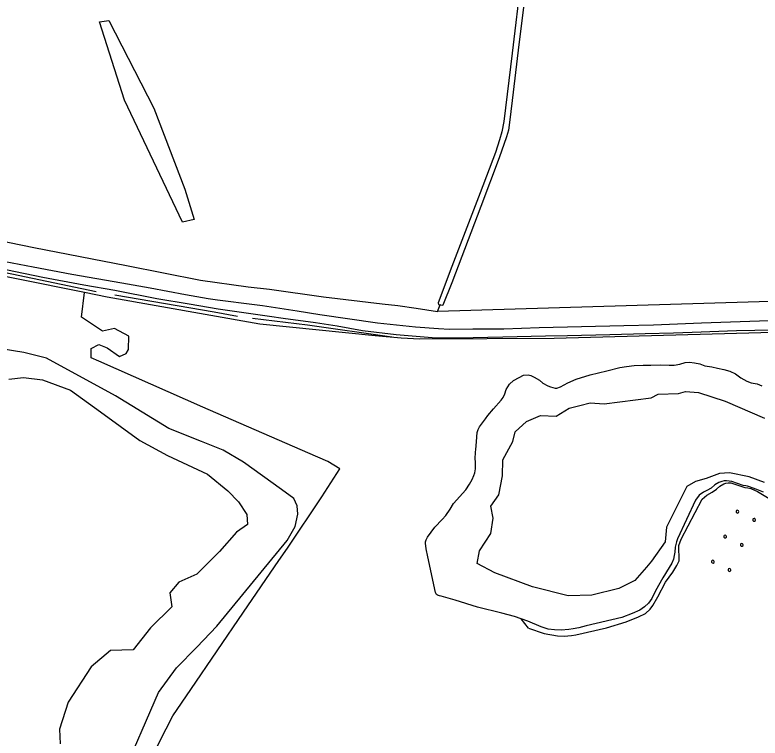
# Model space of a CAD drawing. Extents: x 130998 to 133001, y 398999 to 403002.
# Drawn here: x 131366 to 131683, y 402318.8 to 402626.3 of the extents above; entities that cross this region are included whole.
import ezdxf

# ---------------------------------------------------------------- set-up
doc = ezdxf.new("R2010")
doc.units = 0
for name, color, linetype in [('gg-bbg-hoogspanningsmast', 7, 'Continuous'), ('gg-knt-bronhoudergrens', 7, 'Continuous'), ('gg-knt-onverhard', 7, 'Continuous'), ('gg-kntw-bovenkant insteek waterloop', 7, 'Continuous'), ('gg-kntw-midden sloot', 7, 'Continuous'), ('gg-kntw-waterlijn', 7, 'Continuous'), ('gx-grn-maaiveld', 7, 'Continuous')]:
    doc.layers.add(name, color=color, linetype=linetype)

msp = doc.modelspace()

# ---------------------------------------------------------------- linework, layer by layer
at = {"layer": 'gg-bbg-hoogspanningsmast'}
for centre, start, end in [((131673.29, 402415.06), 153.6065, 333.5634), ((131673.29, 402415.06), 333.5207, 153.6491), ((131680.41, 402411.58), 153.6492, 333.5207), ((131680.41, 402411.58), 333.5633, 153.6066), ((131668.08, 402404.47), 153.6492, 333.5207), ((131668.08, 402404.47), 333.5207, 153.6491), ((131675.16, 402400.94), 153.6065, 333.5634), ((131675.16, 402400.94), 333.5207, 153.6491), ((131662.85, 402393.81), 153.6492, 333.5207), ((131662.85, 402393.81), 333.5207, 153.6491), ((131669.92, 402390.27), 153.6492, 333.5207), ((131669.92, 402390.27), 333.5207, 153.6491)]:
    msp.add_arc(centre, 0.598, start, end, dxfattribs=at)
at = {"layer": 'gg-knt-bronhoudergrens'}
msp.add_line((131584.4, 402365.55), (131581.35, 402369.51), dxfattribs=at)
for points in [[(131398.42, 402480.54), (131398.42, 402484.48), (131401.78, 402486.16), (131405.24, 402484.69), (131410.44, 402481.02), (131413.3, 402482.3), (131414.35, 402484.03), (131414.47, 402489.65), (131408.34, 402493.04), (131403.3, 402491.77), (131394.29, 402497.85), (131395.67, 402508.22)], [(131421.83, 402306.04), (131430.38, 402322.78), (131433.22, 402328.34), (131440.86, 402339.45), (131463.18, 402372.32), (131478.26, 402394.27), (131481.91, 402399.58), (131496.59, 402421.39), (131504.24, 402433.26), (131499.11, 402436.4), (131490.59, 402440.12), (131445.93, 402459.59), (131401.68, 402479.11), (131398.42, 402480.54)]]:
    msp.add_lwpolyline(points, dxfattribs=at)
at = {"layer": 'gg-knt-onverhard'}
for points in [[(131480.17, 402497.25), (131474.32, 402498.06), (131452.43, 402501.17), (131440.15, 402503.27), (131426.45, 402505.53), (131408.46, 402509.16), (131395.35, 402511.43), (131377.86, 402514.68), (131354.51, 402519.44), (131332.57, 402523.72), (131326.81, 402525.03)], [(131751.99, 402494.24), (131739.9, 402493.61), (131727.47, 402493.49), (131717.94, 402493.31), (131702.82, 402492.89), (131688.46, 402492.31), (131672.96, 402491.96), (131654.11, 402491.3), (131646.15, 402491.05), (131634.02, 402490.73), (131619.12, 402490.23), (131601.05, 402489.9), (131591.76, 402489.65), (131573.53, 402489.23), (131554.54, 402488.9), (131543.44, 402489.04), (131528.18, 402490.29), (131513.84, 402491.99), (131503.11, 402493.9), (131493.93, 402495.33), (131480.17, 402497.25)]]:
    msp.add_lwpolyline(points, dxfattribs=at)
at = {"layer": 'gg-kntw-bovenkant insteek waterloop'}
msp.add_lwpolyline([(131411.29, 402301.88), (131427.06, 402338.13), (131430.94, 402343.39), (131434.81, 402348.65), (131443.39, 402357.51), (131451.97, 402366.36), (131481.86, 402402.89), (131485.27, 402408.84), (131486.29, 402413.96), (131486.01, 402417.56), (131484.71, 402420.65), (131479.37, 402424.48), (131463.19, 402436.09), (131454.55, 402441.19), (131445.33, 402444.96), (131431.49, 402450.5), (131408.8, 402464.33), (131379.46, 402480.39), (131369.75, 402482.82), (131360.2, 402484.28)], dxfattribs=at)
at = {"layer": 'gg-kntw-midden sloot'}
for p, q in [((131320, 402525.53), (131400.52, 402508.68)), ((131408.5, 402507.27), (131450.78, 402500)), ((131450.78, 402500), (131460.74, 402498.26))]:
    msp.add_line(p, q, dxfattribs=at)
msp.add_lwpolyline([(131526.32, 402489.29), (131490.41, 402494.36), (131467.1, 402497.29)], dxfattribs=at)
at = {"layer": 'gg-kntw-waterlijn'}
for points in [[(131363.38, 402471.47), (131369.63, 402472.12), (131377.79, 402471.18), (131389.69, 402466.8), (131402.49, 402457.51), (131419.19, 402445.39), (131430.85, 402438.94), (131447.98, 402431.05), (131456.54, 402423.99), (131461.17, 402419.21)], [(131684.86, 402427.48), (131678.34, 402429.92), (131669.97, 402431.55), (131665.66, 402431.26), (131660.07, 402429.25), (131655.48, 402427.9), (131651.78, 402425.82), (131648.55, 402419.3), (131643.18, 402408.46), (131642.6, 402402.2), (131636.78, 402393.98), (131634.62, 402391.48), (131629.68, 402385.8), (131622.95, 402382.46), (131611.33, 402379.58), (131601.32, 402379.35), (131586.21, 402383.17), (131570.12, 402389.05), (131562.61, 402393.01), (131563.68, 402398.47), (131568.49, 402405.85), (131569.43, 402412.29), (131568.5, 402417.37), (131571.81, 402422.28), (131573.45, 402430.28), (131573.5, 402437.13), (131577.74, 402444.91), (131578.8, 402449.05), (131583.6, 402453.49), (131589.63, 402456.03), (131596.16, 402455.67), (131601.77, 402459.03), (131606.23, 402460.18), (131610.69, 402461.34), (131616.63, 402460.97), (131636.66, 402463.49), (131639.58, 402465.11), (131648.21, 402465.35), (131651.18, 402466.21), (131656.8, 402465.82), (131668.08, 402462.11), (131684.81, 402454.86)], [(131461.17, 402419.21), (131464.63, 402413.95), (131465, 402409.66), (131460.27, 402406.36), (131452.99, 402398.09), (131443.45, 402388.47), (131435.72, 402385.16), (131431.96, 402380.51), (131432.73, 402374.57), (131423.69, 402365.66), (131419.99, 402361.02), (131416.3, 402356.39), (131406.68, 402356.11), (131398.5, 402349.12), (131388.64, 402334.1), (131384.96, 402322.68), (131385.31, 402316.35)]]:
    msp.add_lwpolyline(points, dxfattribs=at)
at = {"layer": 'gx-grn-maaiveld'}
msp.add_line((131545.76, 402500.23), (131546.85, 402503.02), dxfattribs=at)
for points in [[(131586.9, 402690.16), (131586.61, 402687.57), (131584.58, 402670.64), (131581.34, 402642.27), (131577.58, 402610.05), (131573.93, 402580.97), (131573.09, 402576.53), (131572.16, 402573.14), (131570.42, 402567.86), (131563.97, 402550.7), (131551.91, 402519.39), (131546.05, 402503.87), (131546.15, 402503.24), (131546.85, 402503.02)], [(131592.45, 402687.39), (131590.18, 402687.9), (131589.34, 402687.88), (131589.02, 402687.39), (131585.13, 402652.52), (131580.04, 402611.27), (131577.58, 402589.96), (131576.44, 402580.63), (131575.9, 402577.36), (131575.14, 402574.49), (131572.02, 402565.47), (131564.15, 402544.88), (131551.86, 402512.43), (131548.07, 402502.84), (131547.66, 402502.76), (131546.85, 402503.02)], [(131406.01, 402623.93), (131425.06, 402586.62), (131438.29, 402552.23), (131442.26, 402539.26), (131437.24, 402538.2), (131412.63, 402590.06), (131402.05, 402623.4), (131406.01, 402623.93)], [(131286.99, 402544.09), (131290.78, 402543.47), (131296.21, 402542.4), (131305.62, 402540.5), (131311.41, 402539.53), (131327.46, 402536.58), (131353.27, 402531.64), (131374, 402527.38), (131413.54, 402519.78), (131444.89, 402513.57), (131465.18, 402510.72), (131474.27, 402509.71), (131497.33, 402506.44), (131522.25, 402503.43), (131528.82, 402502.73), (131536.67, 402501.55), (131545.76, 402500.23)], [(131395.67, 402508.22), (131338.34, 402519.81), (131324.04, 402522.7), (131319.35, 402522.33), (131316.26, 402521.62), (131314.67, 402520.32), (131312.82, 402517.95), (131307.6, 402502.5), (131295.57, 402454.15), (131282.93, 402405.01), (131259.68, 402312.92), (131258.25, 402305.97), (131256.91, 402298.35), (131255.85, 402290.25)], [(131355.79, 402522.63), (131373.81, 402519.25), (131390.24, 402516.03), (131411.45, 402512.33), (131423.52, 402510.33), (131438.59, 402507.39), (131448.22, 402505.77), (131452.12, 402505.11), (131467.95, 402503.2), (131471.36, 402502.79), (131486.11, 402500.44), (131495.78, 402498.9), (131520.27, 402495.34), (131536.36, 402493.64), (131546.12, 402492.94), (131550.88, 402492.64), (131560.8, 402492.77), (131573.9, 402492.88), (131589.01, 402493.39), (131624.98, 402494.31), (131637.59, 402494.58), (131658.1, 402495.41), (131678.65, 402496.1), (131699.18, 402496.73)], [(131863.6, 402508.86), (131796.94, 402508.45), (131774.73, 402508.32), (131767.3, 402508.42), (131759.02, 402508.27), (131757.09, 402507.21), (131747.96, 402506.79), (131734.75, 402506.11), (131710.97, 402505.12), (131545.76, 402500.23)], [(131726.69, 402492.29), (131717.12, 402491.8), (131683.25, 402491.14), (131595.41, 402488.76), (131538.26, 402488.49), (131530.26, 402488.84), (131519.21, 402489.81), (131470.2, 402494.79), (131405.19, 402506.29), (131395.67, 402508.22)], [(131581.35, 402369.51), (131578.53, 402370.47), (131573.11, 402371.92), (131562.82, 402374.52), (131553.25, 402377.43), (131547.27, 402379.17), (131546.62, 402379.3), (131545.82, 402379.52), (131545.38, 402379.85), (131544.92, 402380.68), (131541.64, 402395.9), (131540.89, 402399.33), (131540.6, 402401.69), (131540.62, 402402.28), (131540.88, 402403.16), (131541.52, 402404.3), (131544.68, 402408.46), (131547.76, 402411.81), (131549.24, 402413.49), (131551.12, 402416.19), (131552.58, 402418.6), (131557.74, 402424.38), (131559.33, 402426.76), (131560.56, 402428.7), (131561.24, 402430.42), (131561.62, 402431.6), (131561.95, 402433.36), (131561.98, 402434.33), (131561.97, 402435.24), (131561.9, 402436.24), (131561.78, 402437.59), (131561.93, 402440.34), (131562.13, 402441.5), (131562.32, 402444.75), (131562.51, 402446.95), (131562.69, 402448.71), (131563.08, 402449.98), (131563.68, 402451.13), (131566.21, 402454.55), (131567.21, 402456), (131569.61, 402458.8), (131572.84, 402462.56), (131573.72, 402463.58), (131574.37, 402465.16), (131574.95, 402466.99), (131576.32, 402469.27), (131578.14, 402470.88), (131580.45, 402472.2), (131582.32, 402473.09), (131584.26, 402473.25), (131585.41, 402473.03), (131586.81, 402472.34), (131589.16, 402470.99), (131590.56, 402469.74), (131592.72, 402468.62), (131593.77, 402468.11), (131595.74, 402467.63), (131596.51, 402467.66), (131598.06, 402468.11), (131601.14, 402469.83), (131604.71, 402471.46), (131610.66, 402473.33), (131617.81, 402474.95), (131623.34, 402476.43), (131626.17, 402476.85), (131629.38, 402477.24), (131633.17, 402477.37), (131636.49, 402477.38), (131640.71, 402477.46), (131644.33, 402477.39), (131646.38, 402477.44), (131648.84, 402477.85), (131651.04, 402478.45), (131652.93, 402478.66), (131655.09, 402478.39), (131657.33, 402477.92), (131659.46, 402477.08), (131662.44, 402476.63), (131664.86, 402476.09), (131667.57, 402475.58), (131670.08, 402474.84), (131672.56, 402473.68), (131674.8, 402472.01), (131677.35, 402470.59), (131679.13, 402469.89), (131681.65, 402469.48), (131683.72, 402468.61)], [(131684.46, 402423.35), (131681.54, 402424.55), (131678.04, 402425.73), (131677.6, 402425.87), (131676.87, 402426.06), (131675.79, 402426.25), (131671.01, 402427.95), (131668.71, 402428.2), (131667.73, 402428.17), (131666.72, 402427.97), (131665.45, 402427.45), (131663.7, 402426.49), (131662.14, 402425.05), (131660.33, 402424.02), (131658.91, 402423.32), (131657.09, 402422.13), (131655.5, 402419.91), (131647.82, 402403.51), (131647.34, 402402.22), (131646.87, 402400.01), (131646.68, 402397.92), (131646.46, 402396.41), (131646.14, 402394.87), (131645.44, 402393.19), (131644.34, 402391.41), (131641.62, 402386.94), (131638.5, 402381.39), (131636.96, 402378.1), (131635.52, 402376.13), (131633.82, 402374.61), (131631.81, 402373.17), (131628.55, 402371.73), (131624.16, 402370.07), (131608.97, 402366.5), (131605.83, 402365.64), (131603.41, 402365.21), (131601.65, 402364.96), (131598.37, 402364.77), (131595.56, 402364.79), (131592.89, 402365.09), (131589.91, 402366.13), (131584.17, 402368.55), (131581.35, 402369.51)], [(131584.4, 402365.55), (131591.18, 402363.22), (131596.75, 402362.27), (131599.56, 402362.2), (131602.79, 402362.44), (131604.57, 402362.68), (131617.68, 402365.73), (131626.06, 402368.3), (131631.19, 402370.36), (131634.16, 402371.82), (131636.21, 402373.67), (131637.37, 402375.16), (131639.53, 402378.91), (131642.77, 402385.05), (131645.84, 402389.31), (131647.6, 402392.21), (131648.5, 402394.14), (131648.51, 402396.29), (131648.39, 402398.57), (131648.46, 402400.64), (131649.43, 402403.4), (131658.28, 402420.34), (131660.24, 402422.07), (131662.53, 402423.43), (131664.36, 402424.69), (131665.81, 402425.98), (131667.53, 402426.97), (131668.41, 402427.26), (131669.42, 402427.41), (131670.45, 402427.3), (131671.37, 402427.03), (131676.44, 402425.38), (131677.78, 402425.28), (131678.98, 402424.87), (131681.92, 402423.64), (131686.8, 402420.73)]]:
    msp.add_lwpolyline(points, dxfattribs=at)

doc.saveas('drawing.dxf')
